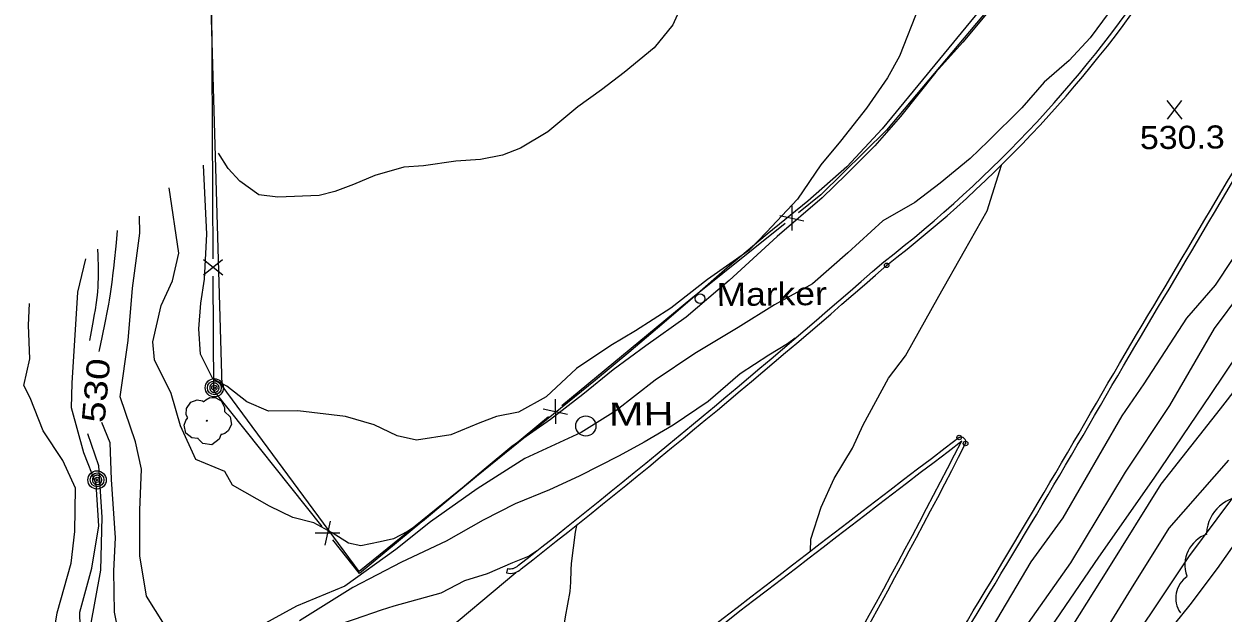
# Model space of a CAD drawing. Extents: x 2361284 to 2366480, y 6976556 to 6985346.
# Drawn here: x 2363934.8 to 2364184.5, y 6979184.4 to 6979307 of the extents above; entities that cross this region are included whole.
import ezdxf
from ezdxf.enums import TextEntityAlignment as Align

# ---------------------------------------------------------------- set-up
doc = ezdxf.new("R2010")
doc.units = 0
doc.header["$LTSCALE"] = 1.9
doc.header["$PDMODE"] = 32
doc.header["$PDSIZE"] = 0.95
for name, color, linetype, lineweight in [('12', 7, 'Continuous', 13), ('13', 7, 'Continuous', 13), ('16', 7, 'Continuous', 13), ('3', 7, 'Continuous', 13), ('4', 7, 'Continuous', 13), ('9', 7, 'Continuous', 13)]:
    doc.layers.add(name, color=color, linetype=linetype, lineweight=lineweight)

msp = doc.modelspace()

# ---------------------------------------------------------------- linework, layer by layer
at = {"layer": '12'}
for p, q in [((2364175.961, 6979287.194), (2364172.844, 6979291.045)), ((2364172.881, 6979287.165), (2364175.924, 6979291.074))]:
    msp.add_line(p, q, dxfattribs=at)
for points in [[(2364270.047, 6979355.871), (2364267.179, 6979352.433), (2364263.514, 6979348.788), (2364259.134, 6979342.526), (2364252.821, 6979334.246), (2364244.434, 6979324.426), (2364237.45, 6979316.449), (2364226.159, 6979303.861), (2364216.776, 6979289.47), (2364207.276, 6979275.71), (2364193.581, 6979258.298), (2364182.659, 6979243.604), (2364173.302, 6979227.584), (2364164.063, 6979213.665), (2364152.683, 6979194.795), (2364143.92, 6979182.292), (2364134.428, 6979168.781), (2364123.904, 6979154.58), (2364114.942, 6979142.034), (2364103.663, 6979126.066)], [(2364098.546, 6979197.191), (2364098.652, 6979199.722), (2364100.799, 6979206.384), (2364103.472, 6979212.379), (2364107.333, 6979218.686), (2364109.567, 6979223.507), (2364114.845, 6979233.248), (2364118.37, 6979237.912), (2364125.303, 6979250.329), (2364130.634, 6979259.72), (2364135.344, 6979268.105), (2364138.324, 6979277.595)], [(2363950.453, 6979238.826), (2363950.511, 6979239.076), (2363951.049, 6979241.675), (2363951.763, 6979245.143), (2363952.103, 6979246.88), (2363952.421, 6979248.622), (2363952.571, 6979249.495), (2363952.779, 6979250.808), (2363952.992, 6979252.27), (2363953.125, 6979253.245), (2363953.373, 6979255.196), (2363953.488, 6979256.173), (2363953.703, 6979258.128), (2363953.901, 6979260.085), (2363954.024, 6979261.39), (2363954.254, 6979264.003)], [(2364095.405, 6979241.544), (2364093.806, 6979240.399), (2364089.898, 6979238.051), (2364083.945, 6979234.125), (2364077.278, 6979228.371), (2364069.994, 6979223.49), (2364063.929, 6979219.924), (2364058.746, 6979217.044), (2364050.425, 6979212.825), (2364044.211, 6979210.016), (2364037.06, 6979207.088), (2364030.381, 6979203.663), (2364022.732, 6979199.28), (2364013.393, 6979194.921), (2364003.243, 6979189.645), (2363992.178, 6979182.71)], [(2363954.817, 6979178.533), (2363953.619, 6979184.533), (2363953.498, 6979193.111), (2363953.862, 6979199.995), (2363952.987, 6979212.128), (2363952.744, 6979219.777), (2363950.984, 6979223.989)], [(2364190.468, 6979203.916), (2364183.285, 6979193.607), (2364177.567, 6979186.023), (2364168.553, 6979174.905), (2364162.656, 6979167.049), (2364156.393, 6979158.939), (2364147.873, 6979147.387), (2364141.514, 6979138.727), (2364131.942, 6979126.315), (2364122.91, 6979116.109), (2364112.616, 6979105.87), (2364102.246, 6979092.06), (2364090.823, 6979076.532), (2364080.125, 6979064.709), (2364068.584, 6979053.268), (2364056.366, 6979041.342), (2364048.122, 6979032.173), (2364037.168, 6979020.088), (2364026.593, 6979008.847), (2364017.561, 6978999.58), (2364006.88, 6978989.089), (2363996.257, 6978978.796), (2363986.291, 6978968.891)]]:
    msp.add_lwpolyline(points, dxfattribs=at)
at = {"layer": '13'}
for points in [[(2364260.253, 6979358.468), (2364258.587, 6979355.902), (2364254.156, 6979351.609), (2364249.053, 6979345.62), (2364244.465, 6979339.057), (2364239.747, 6979332.521), (2364232.312, 6979323.59), (2364226.574, 6979317.065), (2364219.819, 6979310.11), (2364214.638, 6979302.881), (2364209.739, 6979295.314), (2364202.59, 6979285.795), (2364197.141, 6979275.094), (2364190.091, 6979263.515), (2364182.824, 6979252.576), (2364176.89, 6979245.709), (2364167.979, 6979232.093), (2364163.432, 6979225.369), (2364151.094, 6979204.162), (2364144.48, 6979194.997), (2364135.296, 6979179.539), (2364130.19, 6979172.791), (2364125.789, 6979168.708), (2364123.494, 6979168.207)], [(2364279.344, 6979353.179), (2364277.252, 6979351.189), (2364274.247, 6979347.45), (2364268.021, 6979340.711), (2364262.133, 6979333.134), (2364256.769, 6979326.253), (2364246.945, 6979314.969), (2364239.61, 6979305.899), (2364229.176, 6979292.659), (2364215.801, 6979277.371), (2364201.331, 6979257.282), (2364193.547, 6979247.187), (2364181.89, 6979229.836), (2364170.046, 6979212.442), (2364158.511, 6979196.001), (2364149.596, 6979182.866), (2364137.762, 6979166.292), (2364119.16, 6979140.094), (2364108.879, 6979127.596), (2364108.02, 6979126.388)], [(2364073.878, 6979315.684), (2364069.892, 6979306.804), (2364066.038, 6979302.018), (2364059.777, 6979296.909), (2364055.03, 6979293.253), (2364050.094, 6979289.715), (2364043.882, 6979284.556), (2364038.156, 6979281.151), (2364034.42, 6979279.656), (2364029.857, 6979278.772), (2364024.72, 6979278.413), (2364017.989, 6979277.459), (2364013.881, 6979277.16), (2364007.838, 6979275.404), (2364003.395, 6979273.572), (2363999.529, 6979272.125), (2363996.237, 6979271.263), (2363987.628, 6979270.932), (2363983.665, 6979271.394), (2363979.708, 6979274.236), (2363977.283, 6979276.862), (2363975.292, 6979280.064)], [(2364135.926, 6979309.922), (2364130.29, 6979303.189), (2364124.679, 6979296.956), (2364117.297, 6979287.744), (2364111.984, 6979281.643), (2364105.971, 6979275.637), (2364100.977, 6979270.779), (2364091.653, 6979262.749), (2364081.61, 6979253.563), (2364072.651, 6979245.908), (2364064.298, 6979239.958), (2364057.486, 6979234.943), (2364051.143, 6979229.823), (2364044.452, 6979224.618), (2364036.356, 6979219.031), (2364030.641, 6979214.207), (2364022.803, 6979207.632), (2364017.773, 6979203.403), (2364014.663, 6979201.293), (2364011.737, 6979199.826), (2364008.973, 6979199.179), (2364004.921, 6979198.321), (2364002.365, 6979198.876), (2363998.944, 6979201.064), (2363995.124, 6979203.148), (2363990.773, 6979204.267), (2363985.91, 6979206.581), (2363978.189, 6979210.958), (2363976.592, 6979213.813), (2363970.538, 6979216.326), (2363967.35, 6979223.335), (2363965.426, 6979230.048), (2363961.989, 6979237.065), (2363961.646, 6979240.773), (2363963.332, 6979248.338), (2363965.703, 6979253.521), (2363967.008, 6979259.294), (2363965.019, 6979272.887)], [(2364121.228, 6979310.703), (2364117.097, 6979300.304), (2364114.61, 6979295.74), (2364110.22, 6979289.437), (2364104.785, 6979282.565), (2364100.712, 6979277.626), (2364095.829, 6979270.53), (2364089.405, 6979263.618), (2364085.74, 6979259.833), (2364077.146, 6979253.801), (2364069.463, 6979247.808), (2364062.159, 6979243.078), (2364056.967, 6979240.048), (2364049.812, 6979235.24), (2364043.517, 6979229.38), (2364037.768, 6979226.155), (2364033.196, 6979225.271), (2364029.708, 6979223.967), (2364023.652, 6979221.44), (2364016.542, 6979220.313), (2364012.464, 6979221.203), (2364007.731, 6979223.518), (2364001.744, 6979225.252), (2363991.803, 6979226.428), (2363985.702, 6979226.39), (2363981.184, 6979228.307), (2363977.013, 6979231.548), (2363974.098, 6979233.12), (2363971.52, 6979238.216), (2363971.17, 6979243.493), (2363971.598, 6979248.877), (2363972.351, 6979253.834), (2363972.872, 6979263.25), (2363972.176, 6979277.584)], [(2364160.782, 6979309.419), (2364156.843, 6979304.082), (2364152.407, 6979299.389), (2364147.261, 6979294.87), (2364142.561, 6979289.524), (2364135.547, 6979282.567), (2364131.79, 6979278.982), (2364125.589, 6979273.833), (2364120.287, 6979269.782), (2364113.653, 6979266.018), (2364106.326, 6979259.369), (2364098.976, 6979252.878), (2364091.078, 6979248.504), (2364083.523, 6979243.811), (2364074.483, 6979238.345), (2364066.256, 6979232.836), (2364058.017, 6979226.418), (2364050.778, 6979221.918), (2364039.08, 6979216.547), (2364029.149, 6979210.183), (2364019.414, 6979203.329), (2364012.199, 6979197.55), (2364001.58, 6979189.909), (2363991.519, 6979185.794), (2363983.55, 6979181.437)], [(2363964.074, 6979181.863), (2363960.297, 6979187.847), (2363958.897, 6979196.253), (2363958.927, 6979205.745), (2363959.266, 6979214.298), (2363957.981, 6979219.995), (2363954.793, 6979229.366), (2363956.451, 6979241.093), (2363957.407, 6979252.012), (2363958.899, 6979263.417), (2363958.855, 6979266.957)], [(2363948.512, 6979241.057), (2363948.702, 6979242.192), (2363949.116, 6979244.457), (2363949.488, 6979246.469), (2363949.663, 6979247.477), (2363949.9, 6979248.993), (2363950.033, 6979250.008), (2363950.091, 6979250.517), (2363950.165, 6979251.283), (2363950.232, 6979252.261), (2363950.261, 6979252.913), (2363950.285, 6979254.217), (2363950.285, 6979254.869), (2363950.266, 6979256.172), (2363950.206, 6979258.78), (2363950.191, 6979260.084)], [(2363946.585, 6979175.515), (2363946.409, 6979184.545), (2363948.912, 6979193.678), (2363950.348, 6979202.502), (2363949.846, 6979211.159), (2363947.214, 6979217.714), (2363944.643, 6979227.09), (2363944.785, 6979232.221), (2363946.026, 6979251.134), (2363947.65, 6979258.07)], [(2363971.479, 6979138.36), (2363969.766, 6979140.834), (2363968.028, 6979143.727), (2363965.48, 6979147.583), (2363964.115, 6979151.241), (2363958.681, 6979152.739), (2363951.544, 6979154.621), (2363945.583, 6979156.072), (2363942.862, 6979157.789), (2363941.267, 6979162.525), (2363940.217, 6979167.794), (2363940.444, 6979176.567), (2363941.699, 6979184.39), (2363944.581, 6979194.747), (2363945.359, 6979201.304), (2363945.504, 6979210.317), (2363942.878, 6979216.113), (2363938.759, 6979222.273), (2363936.074, 6979229.138), (2363934.779, 6979231.686), (2363935.996, 6979237.268), (2363935.749, 6979244.296), (2363935.947, 6979248.778)], [(2364197.315, 6979244.173), (2364183.849, 6979226.844), (2364171.528, 6979211.176), (2364160.593, 6979193.702), (2364147.216, 6979172.392), (2364133.845, 6979153.374), (2364127.879, 6979145.537), (2364118.374, 6979134.486), (2364108.736, 6979121.594), (2364098.578, 6979107.547), (2364079.613, 6979084.965), (2364073.127, 6979078.074), (2364061.714, 6979062.683), (2364046.354, 6979045.687), (2364044.382, 6979043.758), (2364038.62, 6979037.743), (2364037.308, 6979036.86), (2364035.156, 6979036.04), (2364033.781, 6979036.447)], [(2364041.503, 6979197.238), (2364039.963, 6979196.214), (2364036.507, 6979194.791), (2364031.247, 6979192.512), (2364026.55, 6979191.077), (2364021.565, 6979188.499), (2364011.79, 6979185.756), (2364009.168, 6979184.961), (2364003.517, 6979182.968), (2363995.133, 6979180.147), (2363989.996, 6979177.688), (2363982.5, 6979173.046), (2363975.374, 6979167.358), (2363968.943, 6979162.158), (2363964.886, 6979160.649), (2363959.498, 6979159.946), (2363957.201, 6979161.136), (2363953.155, 6979168.177), (2363950.218, 6979174.169), (2363948.532, 6979181.114), (2363950.817, 6979193.236), (2363951.091, 6979204.32), (2363950.38, 6979214.994), (2363948.066, 6979221.651)], [(2364185.61, 6979216.16), (2364173.185, 6979202.041), (2364165.333, 6979189.426), (2364156.037, 6979174.326), (2364145.922, 6979161.181), (2364136.698, 6979149.861), (2364128.372, 6979138.872), (2364117.418, 6979125.667), (2364108.402, 6979114.59), (2364096.746, 6979100.469), (2364087.194, 6979088.017), (2364079.64, 6979078.936), (2364069.474, 6979065.837), (2364056.106, 6979050.721), (2364045.925, 6979039.212), (2364033.004, 6979025.608), (2364027.234, 6979020.324), (2364017.521, 6979009.051), (2364013.502, 6979005.823), (2364011.774, 6979006.616), (2364010.641, 6979007.975)], [(2364189.082, 6979211.893), (2364177.312, 6979196.03), (2364169.355, 6979184.164), (2364159.924, 6979170.383), (2364147.366, 6979152.393), (2364136.655, 6979138.68), (2364125.633, 6979125.135), (2364114.559, 6979111.828), (2364102.55, 6979097.984), (2364091.03, 6979084.223), (2364079.744, 6979071.156), (2364067.563, 6979057.509), (2364056.498, 6979045.433), (2364043.737, 6979031.661), (2364033.309, 6979020.922), (2364024.286, 6979011.645), (2364016.209, 6979002.907), (2364004.416, 6978990.565), (2363995.725, 6978982.211), (2363989.197, 6978976.569), (2363986.279, 6978974.371), (2363982.605, 6978972.676), (2363981.377, 6978972.455), (2363980.041, 6978973.092)], [(2364047.488, 6979157.764), (2364047.419, 6979157.77), (2364047.263, 6979158.312), (2364046.853, 6979161.469), (2364046.652, 6979164.677), (2364046.336, 6979170.563), (2364046.323, 6979174.379), (2364046.472, 6979176.285), (2364046.785, 6979178.726), (2364047.563, 6979183.576), (2364048.533, 6979188.806), (2364048.678, 6979190.738), (2364048.706, 6979193.332), (2364048.808, 6979194.628), (2364049.607, 6979201.214), (2364049.911, 6979202.584), (2364050.07, 6979202.84)]]:
    msp.add_lwpolyline(points, dxfattribs=at)
at = {"layer": '16'}
for points in [[(2363968.875, 6979224.959), (2363968.895, 6979224.97), (2363968.815, 6979225.039), (2363968.579, 6979225.667), (2363968.616, 6979226.947), (2363969.504, 6979228.246), (2363970.81, 6979228.728), (2363971.931, 6979228.539), (2363972.163, 6979228.411), (2363972.233, 6979228.411), (2363972.282, 6979228.452), (2363972.63, 6979228.745), (2363973.495, 6979229.194), (2363974.706, 6979229.125), (2363975.822, 6979228.536), (2363976.555, 6979227.113), (2363976.563, 6979226.253)], [(2363976.553, 6979226.272), (2363977.693, 6979225.213), (2363977.979, 6979223.626), (2363977.271, 6979222.299), (2363976.616, 6979221.753), (2363975.948, 6979221.536), (2363975.798, 6979221.525), (2363975.779, 6979221.415), (2363975.458, 6979220.512), (2363973.919, 6979219.347), (2363972.026, 6979219.629), (2363971.127, 6979220.571), (2363971.056, 6979220.7), (2363970.936, 6979220.679), (2363969.725, 6979220.797), (2363968.455, 6979221.795), (2363968.11, 6979223.432), (2363968.48, 6979224.456), (2363968.806, 6979224.899), (2363968.875, 6979224.949)]]:
    msp.add_lwpolyline(points, dxfattribs=at)
msp.add_circle((2363972.841, 6979224.387), 0.1, dxfattribs=at)
for centre, radius, start, end in [((2364189.204, 6979200.474), 8.202, 86.48958, 176.48958), ((2364183.371, 6979194.31), 6.838, 109.19934, 199.19934), ((2364180.107, 6979187.463), 5.465, 124.33421, 214.33421)]:
    msp.add_arc(centre, radius, start, end, dxfattribs=at)
at = {"layer": '3'}
for p, q in [((2364113.809, 6979257.458), (2364113.855, 6979257.496)), ((2364162.908, 6979236.316), (2364162.908, 6979236.315)), ((2364163.733, 6979235.824), (2364163.74, 6979235.836)), ((2364129.894, 6979220.002), (2364130.105, 6979220.124)), ((2364130.011, 6979220.068), (2364129.957, 6979219.943)), ((2364035.468, 6979193.621), (2364035.247, 6979192.69)), ((2364037.688, 6979194.227), (2364037.754, 6979194.283)), ((2363998.035, 6979159.984), (2364037.225, 6979192.818)), ((2364038.347, 6979193.529), (2364038.348, 6979193.529))]:
    msp.add_line(p, q, dxfattribs=at)
msp.add_lwpolyline([(2364212.068, 6979425.941), (2364163.18, 6979345.628), (2364113.466, 6979285.123), (2364106.102, 6979277.255), (2364097.996, 6979270.074), (2364089.569, 6979263.197), (2364081.246, 6979256.24), (2364074.452, 6979250.303), (2364067.628, 6979244.404), (2364060.752, 6979238.575), (2364053.799, 6979232.847), (2364004.561, 6979192.976), (2363976.048, 6979231.664), (2363972.834, 6979341.526)], dxfattribs=at)
for centre, radius, start, end in [((2346930.886, 6989501.045), 20057.599, 329.21869, 329.64314), ((2346930.886, 6989501.045), 20058.559, 329.21869, 329.64314), ((2363956.085, 6979462.078), 258.351, 307.63879, 326.77818), ((2363956.085, 6979462.078), 259.311, 307.63879, 326.77818), ((2362862.483, 6980686.528), 1899.489, 308.22346, 311.20611), ((2362862.483, 6980686.528), 1900.449, 308.22346, 311.20611), ((2361717.634, 6980645.658), 2822.342, 326.93211, 330.04285), ((2361717.634, 6980645.658), 2823.302, 326.93211, 330.04285), ((2370974.71, 6970240.147), 11292.045, 127.31492, 127.90598), ((2370974.71, 6970240.147), 11291.085, 127.31492, 127.90598), ((2362844.81, 6979879.557), 1444.53, 328.83443, 332.83579), ((2362844.81, 6979879.557), 1445.49, 328.83443, 332.83579), ((2364129.913, 6979219.958), 1.007, 340.97512, 112.76599), ((2364129.913, 6979219.958), 0.0472, 340.97496, 112.76582), ((2364036.015, 6979195.994), 2.433, 256.89604, 313.41898), ((2364036.015, 6979195.994), 3.393, 256.89603, 313.41897)]:
    msp.add_arc(centre, radius, start, end, dxfattribs=at)
for p in [(2364114.441, 6979256.736), (2364129.523, 6979220.887), (2364130.865, 6979219.63)]:
    msp.add_point(p, dxfattribs=at)
at = {"layer": '4'}
for centre, radius in [((2364075.577, 6979249.796), 1), ((2363974.426, 6979231.243), 1.9), ((2363974.426, 6979231.243), 1.442), ((2363974.426, 6979231.243), 0.539), ((2363974.426, 6979231.243), 0.192), ((2364051.785, 6979223.287), 2.1), ((2363949.998, 6979212.06), 1.9), ((2363949.998, 6979212.06), 1.442), ((2363949.998, 6979212.06), 0.539), ((2363949.998, 6979212.06), 0.192)]:
    msp.add_circle(centre, radius, dxfattribs=at)
for centre, start, end in [((2363974.426, 6979231.243), 174.71552, 185.96556), ((2363974.426, 6979231.243), 163.46611, 174.71615), ((2363974.426, 6979231.243), 185.96287, 197.21291), ((2363974.426, 6979231.243), 152.21535, 163.46538), ((2363974.426, 6979231.243), 140.96646, 152.21649), ((2363974.426, 6979231.243), 129.71376, 140.96379), ((2363974.426, 6979231.243), 118.46406, 129.71409), ((2363974.426, 6979231.243), 107.21593, 118.46597), ((2363974.426, 6979231.243), 95.96582, 107.21585), ((2363974.426, 6979231.243), 84.71553, 95.96557), ((2363974.426, 6979231.243), 73.46552, 84.71555), ((2363974.426, 6979231.243), 62.21535, 73.46538), ((2363974.426, 6979231.243), 50.96397, 62.214), ((2363974.426, 6979231.243), 39.71588, 50.96591), ((2363974.426, 6979231.243), 28.46656, 39.7166), ((2363974.426, 6979231.243), 17.21479, 28.46483), ((2363974.426, 6979231.243), 5.96345, 17.21348), ((2363974.426, 6979231.243), 343.46611, 354.71615), ((2363974.426, 6979231.243), 354.71553, 5.96557), ((2363974.426, 6979231.243), 197.21479, 208.46483), ((2363974.426, 6979231.243), 208.46822, 219.71826), ((2363974.426, 6979231.243), 219.71376, 230.96379), ((2363974.426, 6979231.243), 230.96397, 242.214), ((2363974.426, 6979231.243), 242.21812, 253.46815), ((2363974.426, 6979231.243), 253.46258, 264.71261), ((2363974.426, 6979231.243), 264.71553, 275.96557), ((2363974.426, 6979231.243), 275.96582, 287.21585), ((2363974.426, 6979231.243), 287.21593, 298.46597), ((2363974.426, 6979231.243), 298.46406, 309.71409), ((2363974.426, 6979231.243), 309.71589, 320.96592), ((2363974.426, 6979231.243), 320.96646, 332.21649), ((2363974.426, 6979231.243), 332.21419, 343.46422), ((2363949.998, 6979212.06), 174.71552, 185.96556), ((2363949.998, 6979212.06), 163.46611, 174.71615), ((2363949.998, 6979212.06), 185.96287, 197.21291), ((2363949.998, 6979212.06), 152.21535, 163.46538), ((2363949.998, 6979212.06), 197.21479, 208.46483), ((2363949.998, 6979212.06), 140.96646, 152.21649), ((2363949.998, 6979212.06), 208.46822, 219.71826), ((2363949.998, 6979212.06), 129.71376, 140.96379), ((2363949.998, 6979212.06), 219.71376, 230.96379), ((2363949.998, 6979212.06), 118.46406, 129.71409), ((2363949.998, 6979212.06), 230.96397, 242.214), ((2363949.998, 6979212.06), 107.21593, 118.46597), ((2363949.998, 6979212.06), 242.21812, 253.46815), ((2363949.998, 6979212.06), 95.96582, 107.21585), ((2363949.998, 6979212.06), 253.46258, 264.71261), ((2363949.998, 6979212.06), 84.71553, 95.96557), ((2363949.998, 6979212.06), 264.71553, 275.96557), ((2363949.998, 6979212.06), 73.46552, 84.71555), ((2363949.998, 6979212.06), 275.96582, 287.21585), ((2363949.998, 6979212.06), 62.21535, 73.46538), ((2363949.998, 6979212.06), 287.21593, 298.46597), ((2363949.998, 6979212.06), 50.96397, 62.214), ((2363949.998, 6979212.06), 298.46406, 309.71409), ((2363949.998, 6979212.06), 39.71588, 50.96591), ((2363949.998, 6979212.06), 309.71589, 320.96592), ((2363949.998, 6979212.06), 28.46656, 39.7166), ((2363949.998, 6979212.06), 320.96646, 332.21649), ((2363949.998, 6979212.06), 17.21479, 28.46483), ((2363949.998, 6979212.06), 332.21419, 343.46422), ((2363949.998, 6979212.06), 5.96345, 17.21348), ((2363949.998, 6979212.06), 343.46611, 354.71615), ((2363949.998, 6979212.06), 354.71553, 5.96557)]:
    msp.add_arc(centre, 0.973, start, end, dxfattribs=at)
at = {"layer": '9'}
for p, q in [((2363974.181, 6979258.092), (2363973.88, 6979318.093)), ((2364094.693, 6979269.098), (2364094.701, 6979263.978)), ((2364092.192, 6979267.094), (2364097.192, 6979265.982)), ((2363976.163, 6979254.691), (2363972.143, 6979257.873)), ((2363976.143, 6979257.891), (2363972.163, 6979254.673)), ((2364045.402, 6979228.868), (2364045.481, 6979223.737)), ((2364042.931, 6979226.824), (2364047.951, 6979225.781)), ((2363998.552, 6979203.45), (2363997.409, 6979198.449)), ((2364000.545, 6979200.949), (2363995.415, 6979200.96))]:
    msp.add_line(p, q, dxfattribs=at)
for points in [[(2364136.841, 6979311.551), (2364114.364, 6979284.866), (2364100.731, 6979271.427), (2364096.076, 6979267.691)], [(2364093.268, 6979265.435), (2364073.635, 6979249.677), (2364046.805, 6979227.471)], [(2363996.882, 6979202.384), (2363974.311, 6979230.702), (2363974.195, 6979254.492)], [(2364044.037, 6979225.174), (2364004.675, 6979192.598), (2363999.129, 6979199.566)]]:
    msp.add_lwpolyline(points, dxfattribs=at)

# ---------------------------------------------------------------- texts
at = {"layer": '12', "width": 1.1}
msp.add_text('530.3', height=4.799, rotation=0.545, dxfattribs=at).set_placement((2364167.185, 6979280.908))
at = {"layer": '12', "width": 1.25}
msp.add_text(' 530 ', height=4.8, rotation=84.769, dxfattribs=at).set_placement((2363952.165, 6979230.458), align=Align.CENTER)
at = {"layer": '4'}
for s, width, p in [('Marker', 1.15, (2364079.03, 6979248.249)), ('  MH', 1.35, (2364051.785, 6979223.287))]:
    msp.add_text(s, height=4.799, rotation=0.545, dxfattribs=dict(at, width=width)).set_placement(p)

doc.saveas('drawing.dxf')
